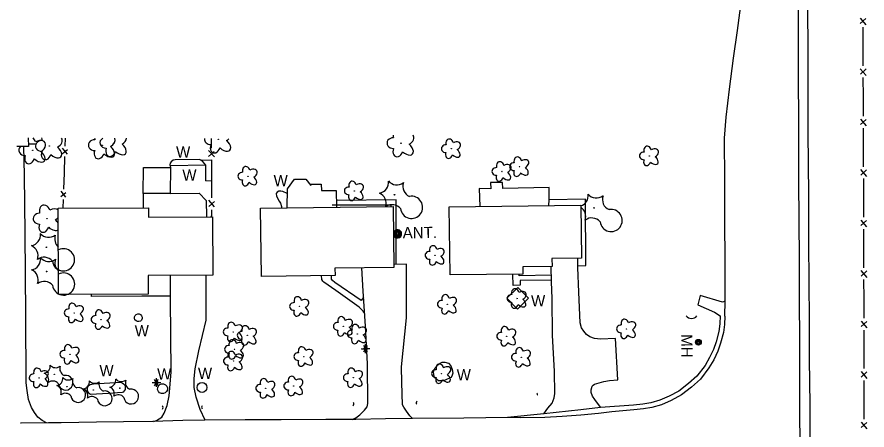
# Model space of a CAD drawing. Extents: x 588843 to 2552415, y 180129 to 269402.
# Drawn here: x 593447.2 to 593900.2, y 188988.9 to 189208.7 of the extents above; entities that cross this region are included whole.
import ezdxf

# ---------------------------------------------------------------- set-up
doc = ezdxf.new("R2010")
doc.units = 0
for name, color, linetype in [('Default', 7, 'Continuous'), ('E_BLD', 7, 'Continuous'), ('E_BLD_HvyDash', 7, 'Continuous'), ('E_DRN', 7, 'Continuous'), ('E_DWY', 7, 'Continuous'), ('E_FEN_P', 7, 'Continuous'), ('E_LAND_Vegetation', 7, 'Continuous'), ('E_MISCPROP', 7, 'Continuous'), ('E_MISCPROP_ShtDash', 7, 'Continuous'), ('E_MISCPROP_Text', 7, 'Continuous'), ('E_MISCPROP_YardLight', 7, 'Continuous'), ('E_PATH_Sidewalk', 7, 'Continuous'), ('E_RDWY', 7, 'Continuous'), ('E_RDWY_C_and_G', 7, 'Continuous'), ('E_RDWY_Gravel', 7, 'Continuous'), ('E_UTL_MH', 7, 'Continuous'), ('E_UTL_MH_Text', 7, 'Continuous'), ('E_WAL', 7, 'Continuous'), ('E_WAL_Text', 7, 'Continuous')]:
    doc.layers.add(name, color=color, linetype=linetype)

# ---------------------------------------------------------------- blocks, each defined once
blk = doc.blocks.new('CULV2')
at = {"layer": 'E_DRN'}
blk.add_arc((19.7, 14.8), 24.6, 216.8699, 323.1301, dxfattribs=at)
blk = doc.blocks.new('MHO')
at = {"layer": 'Default'}
for centre, radius in [((0.08, -0.12), 3), ((0.08, -0.12), 2.43), ((0.07, -0.15), 1.94), ((0.02, -0.16), 1.21)]:
    blk.add_circle(centre, radius, dxfattribs=at)
blk = doc.blocks.new('MHT')
at = {"layer": 'E_UTL_MH_Text'}
blk.add_text('MH', height=12, dxfattribs=at).set_placement((-9.81, -6))
blk = doc.blocks.new('ANT')
at = {"layer": 'Default'}
blk.add_text('ANT.', height=12, dxfattribs=at).set_placement((-18.24, -6))
blk = doc.blocks.new('W_30')
at = {"layer": 'E_WAL_Text'}
blk.add_text('W', height=12, dxfattribs=at).set_placement((-4.46, -6))
blk = doc.blocks.new('DTRE')
at = {"layer": 'Default'}
blk.add_circle((-0.18, 0), 0.183, dxfattribs=at)
for centre, major_axis, ratio in [((-1.87, 5.32), (1.36, -4.98), 0.782863), ((-5.87, 0.15), (4.93, -0.12), 0.832022), ((4.06, 2.74), (-5.27, -2.93), 0.691916), ((-2.49, -5.24), (1.8, 4.86), 0.716896), ((3.54, -3.71), (-5.01, 4.58), 0.560249)]:
    blk.add_ellipse(centre, major_axis=major_axis, ratio=ratio, start_param=1.570796, end_param=4.712389, dxfattribs=at)
blk = doc.blocks.new('CTRE')
at = {"layer": 'Default'}
blk.add_circle((0, 0), 0.223, dxfattribs=at)
for centre, start, end in [((-11.97, 8.96), 280.2067, 5.97162), ((1.81, 14.92), 220.21132, 305.97623), ((-13.83, -5.9), 340.21132, 65.97623), ((13.83, 5.89), 160.21133, 245.97624), ((-1.81, -14.93), 40.21133, 125.97624), ((12.03, -9.04), 185.92721, 100.25111)]:
    blk.add_arc(centre, 7.87, start, end, dxfattribs=at)
blk = doc.blocks.new('LITE')
at = {"layer": 'E_MISCPROP_YardLight'}
for p, q in [((-4, 0), (-1.5, 0)), ((-0.75, 1.3), (-2, 3.46)), ((0, -4.67), (0, 4.67)), ((0.75, 1.3), (2, 3.46)), ((1.5, 0), (4, 0)), ((-4.67, 0), (4.67, 0)), ((-2, -3.46), (-0.75, -1.3)), ((2, -3.46), (0.75, -1.3))]:
    blk.add_line(p, q, dxfattribs=at)
for radius in [1.5, 1.5, 1.5, 0.125]:
    blk.add_circle((0, 0), radius, dxfattribs=at)
blk = doc.blocks.new('U314')
at = {"layer": 'E_LAND_Vegetation'}
blk.add_circle((0, 0.02), 0.167, dxfattribs=at)
for centre, radius, start, end in [((-9.05, 6.64), 5.9, 289.6027, 6.63), ((1.23, 11.22), 5.9, 220.8697, 306.6346), ((10.33, 4.56), 5.9, 160.8697, 246.6346), ((-10.32, -4.53), 5.9, 340.8697, 56.5377), ((9.1, -6.66), 5.91, 186.5856, 100.9095), ((-1.22, -11.19), 5.9, 40.8697, 126.6346)]:
    blk.add_arc(centre, radius, start, end, dxfattribs=at)
blk = doc.blocks.new('U315')
at = {"layer": 'E_MISCPROP'}
for radius in [1.67, 1.12, 0.558]:
    blk.add_circle((0, 0), radius, dxfattribs=at)
blk.add_arc((0, 0), 2.23, 197.3678, 164.0881, dxfattribs=at)
blk = doc.blocks.new('U316')
at = {"layer": 'E_LAND_Vegetation'}
blk.add_circle((0, 0.02), 0.167, dxfattribs=at)
for centre, radius, start, end in [((-9.05, 6.64), 5.9, 280.8651, 6.63), ((1.23, 11.22), 5.9, 220.8697, 306.6346), ((10.33, 4.56), 5.9, 160.8697, 246.6346), ((-10.32, -4.53), 5.9, 342.8822, 66.6346), ((9.1, -6.66), 5.91, 186.5856, 100.9095), ((-1.22, -11.19), 5.9, 40.8697, 123.2471)]:
    blk.add_arc(centre, radius, start, end, dxfattribs=at)
blk = doc.blocks.new('U317')
at = {"layer": 'E_LAND_Vegetation'}
blk.add_circle((0, 0.02), 0.167, dxfattribs=at)
for centre, radius, start, end in [((-9.05, 6.64), 5.9, 280.8651, 6.63), ((1.23, 11.22), 5.9, 220.8697, 306.6346), ((10.33, 4.56), 5.9, 160.8697, 227.879), ((-10.32, -4.53), 5.9, 340.8697, 66.6346), ((9.1, -6.66), 5.91, 186.5856, 117.5157), ((-1.22, -11.19), 5.9, 40.8697, 126.6346)]:
    blk.add_arc(centre, radius, start, end, dxfattribs=at)
blk = doc.blocks.new('U318')
at = {"layer": 'E_LAND_Vegetation'}
blk.add_circle((0, 0.02), 0.167, dxfattribs=at)
for centre, radius, start, end in [((-9.05, 6.64), 5.9, 280.8651, 6.63), ((1.23, 11.22), 5.9, 220.8697, 306.6346), ((10.33, 4.56), 5.9, 160.8697, 228.5084), ((-10.32, -4.53), 5.9, 340.8697, 66.6346), ((9.1, -6.66), 5.91, 186.5856, 116.9921), ((-1.22, -11.19), 5.9, 40.8697, 126.6346)]:
    blk.add_arc(centre, radius, start, end, dxfattribs=at)
blk = doc.blocks.new('U319')
at = {"layer": 'E_LAND_Vegetation'}
blk.add_circle((-0.09, 0.01), 0.128, dxfattribs=at)
for centre, major_axis, ratio, start_param, end_param in [((-1.31, 3.72), (0.99, -3.48), 0.782863, 1.570796, 4.712389), ((2.85, 1.96), (-3.67, -2.09), 0.691916, 3.470339, 4.712389), ((-4.07, 0.07), (3.45, -0.05), 0.832022, 1.570796, 4.712389), ((2.85, 1.96), (-3.67, -2.09), 0.691916, 1.570796, 2.068725), ((-1.66, -3.68), (1.22, 3.41), 0.716896, 1.570796, 4.712389), ((2.55, -2.56), (-3.55, 3.17), 0.560249, 4.171329, 4.712389), ((2.55, -2.56), (-3.55, 3.17), 0.560249, 1.570796, 3.047839)]:
    blk.add_ellipse(centre, major_axis=major_axis, ratio=ratio, start_param=start_param, end_param=end_param, dxfattribs=at)

msp = doc.modelspace()

# ---------------------------------------------------------------- linework, layer by layer
at = {"layer": 'E_BLD'}
msp.add_lwpolyline([(593453.16, 189144.34), (593453.21, 189139.79), (593447.16, 189139.72)], dxfattribs=at)
for points in [[(593469.12, 189106.95), (593517.19, 189107.19), (593517.22, 189102.13), (593551.36, 189102.3), (593551.52, 189071.22), (593517.11, 189071.05), (593517.16, 189061.2), (593469.35, 189060.96), (593469.12, 189106.95)], [(593577.02, 189106.97), (593647.63, 189107.87), (593648.04, 189075.42), (593616.61, 189075.02), (593616.66, 189071.16), (593577.48, 189070.67), (593577.02, 189106.97)], [(593677.56, 189107.62), (593747.67, 189108.55), (593748.04, 189080.31), (593732.3, 189080.1), (593732.36, 189075.87), (593716.74, 189075.66), (593716.79, 189071.91), (593678.04, 189071.39), (593677.56, 189107.62)]]:
    msp.add_lwpolyline(points, close=True, dxfattribs=at)
at = {"layer": 'E_BLD_HvyDash'}
msp.add_lwpolyline([(593528.9, 189128.53), (593528.86, 189114.77), (593514.47, 189114.82), (593514.51, 189128.57), (593528.9, 189128.53)], close=True, dxfattribs=at)
for points in [[(593591.1, 189107.15), (593591.26, 189117.28), (593595.01, 189122.47), (593601.07, 189122.45), (593603.71, 189119.01), (593603.51, 189119.68), (593609.36, 189119.73), (593609.42, 189116.39), (593617.29, 189116.42), (593617.47, 189107.48)], [(593730.65, 189108.33), (593730.73, 189111.35), (593730.86, 189117.99), (593706.05, 189117.44), (593705.98, 189120.68), (593699.57, 189120.64), (593699.75, 189117.34), (593693.58, 189117.44), (593693.83, 189107.84)]]:
    msp.add_lwpolyline(points, dxfattribs=at)
at = {"layer": 'E_DWY'}
for points in [[(593462.84, 188992.65), (593460.65, 188993.92), (593458.35, 188995.64), (593456.53, 188998.14), (593454.94, 189000.93), (593453.33, 189005.18), (593452.55, 189009.87), (593452.11, 189014.03), (593451.87, 189049.96), (593451.45, 189093.58), (593451.12, 189124.54), (593450.88, 189139.77)], [(593758.37, 189000.85), (593756.63, 189003.15), (593755.1, 189005.15), (593753.88, 189006.88), (593753.25, 189008.93), (593753.26, 189010.34), (593753.77, 189012.15), (593754.28, 189012.82), (593754.92, 189013.34), (593759.88, 189014.77), (593762.89, 189015.21), (593767.37, 189015.65), (593766.07, 189037.54), (593758.11, 189037.31), (593754.89, 189037.65), (593752.5, 189038.46), (593750.67, 189039.7), (593749.27, 189041.47), (593748.09, 189043.23), (593747.37, 189045.99), (593746.64, 189062.29), (593746.06, 189075.4), (593746.08, 189080.28)], [(593657.88, 188994.98), (593656.54, 188996.42), (593654.72, 188998.83), (593653.3, 189001.12), (593652.64, 189002.36), (593652.25, 189014.18), (593652.14, 189022.58), (593654.78, 189048.57), (593654.78, 189077.07), (593648.02, 189077)], [(593728.04, 188997.52), (593730.17, 189000.58), (593732.32, 189003.22), (593733.54, 189006.05), (593733.79, 189008.33), (593733.56, 189019.98), (593732.64, 189039.33), (593732.37, 189058.84), (593732.03, 189067.8), (593731.89, 189075.86)], [(593519.92, 188993.38), (593521.56, 188993.87), (593524.41, 188995.72), (593525.65, 188997.81), (593527.14, 189001.9), (593528.29, 189007.01), (593529.32, 189019.59), (593528.99, 189058.82), (593529.05, 189071.11)], [(593547.4, 188994.05), (593544.86, 188999.77), (593542.69, 189006.43), (593541.64, 189011.53), (593541.62, 189016.38), (593542.06, 189021.38), (593544.06, 189030.94), (593547.9, 189047.41), (593547.92, 189071.2)], [(593625.72, 188994.5), (593627.83, 188995.42), (593629.83, 188996.99), (593632.31, 188999.43), (593633.87, 189001.29), (593634.21, 189003.01), (593633.98, 189024.11), (593632.98, 189044.22), (593631.68, 189062.72), (593630.94, 189075.2)]]:
    msp.add_lwpolyline(points, dxfattribs=at)
at = {"layer": 'E_FEN_P'}
for p, q in [((593896.5, 189208.1), (593899.62, 189204.53)), ((593899.61, 189207.95), (593896.57, 189205.24)), ((593896.6, 189181.22), (593899.73, 189177.65)), ((593899.71, 189181.07), (593896.67, 189178.36)), ((593896.7, 189154.34), (593899.83, 189150.78)), ((593899.82, 189154.19), (593896.78, 189151.49)), ((593474, 189135.78), (593471.45, 189138.91)), ((593471.35, 189136), (593474.02, 189138.21)), ((593552.35, 189134.23), (593549.26, 189137.74)), ((593549.28, 189134.38), (593552.27, 189137.04)), ((593896.8, 189127.46), (593899.93, 189123.9)), ((593899.92, 189127.31), (593896.88, 189124.61)), ((593470.6, 189113.13), (593473.27, 189115.33)), ((593473.25, 189112.9), (593470.7, 189116.03)), ((593552.44, 189107.71), (593549.36, 189111.23)), ((593549.37, 189107.86), (593552.37, 189110.52)), ((593896.89, 189100.58), (593900.01, 189097.01)), ((593900, 189100.43), (593896.96, 189097.73)), ((593896.95, 189073.7), (593900.07, 189070.14)), ((593900.06, 189073.55), (593897.02, 189070.85)), ((593897.02, 189046.82), (593900.14, 189043.26)), ((593900.13, 189046.67), (593897.09, 189043.97)), ((593897.08, 189019.94), (593900.2, 189016.38)), ((593900.19, 189019.79), (593897.15, 189017.09)), ((593897.07, 188993.07), (593900.18, 188989.49)), ((593900.18, 188992.9), (593897.13, 188990.22))]:
    msp.add_line(p, q, dxfattribs=at)
for points in [[(593897.95, 189203.33), (593897.99, 189193.07)], [(593897.99, 189193.07), (593898.03, 189182.8)], [(593898.06, 189176.45), (593898.09, 189166.19)], [(593898.09, 189166.19), (593898.13, 189155.92)], [(593898.16, 189149.57), (593898.2, 189139.31)], [(593472.91, 189139.88), (593473.05, 189144.27)], [(593550.91, 189138.93), (593550.89, 189143.97)], [(593457.03, 189141.05), (593453.2, 189141.03)], [(593898.2, 189139.31), (593898.24, 189129.04)], [(593472.44, 189125.74), (593472.73, 189134.47)], [(593550.97, 189122.54), (593550.93, 189132.66)], [(593472.16, 189117.01), (593472.44, 189125.74)], [(593551.01, 189112.41), (593550.97, 189122.54)], [(593898.26, 189122.69), (593898.29, 189114.83), (593898.3, 189112.43)], [(593471.83, 189106.97), (593471.98, 189111.6)], [(593898.3, 189112.43), (593898.32, 189102.16)], [(593550.7, 189102.3), (593551.04, 189102.82), (593551.03, 189106.15)], [(593898.34, 189095.81), (593898.36, 189085.55)], [(593898.36, 189085.55), (593898.39, 189075.29)], [(593898.4, 189068.93), (593898.43, 189058.67)], [(593898.43, 189058.67), (593898.45, 189048.41)], [(593898.46, 189042.05), (593898.49, 189031.79)], [(593898.49, 189031.79), (593898.51, 189021.53)], [(593898.52, 189015.17), (593898.51, 189004.91)], [(593898.51, 189004.91), (593898.5, 188994.65)]]:
    msp.add_lwpolyline(points, dxfattribs=at)
at = {"layer": 'E_LAND_Vegetation'}
for centre in [(593554.5, 189143.58), (593464.42, 189140.01), (593492.63, 189140.42), (593498.78, 189141.69), (593651.83, 189141.56), (593455.57, 189137.76)]:
    msp.add_circle(centre, 0.128, dxfattribs=at)
for centre, major_axis, ratio, start_param, end_param in [((593454.34, 189141.47), (0.99, -3.48), 0.782863, 1.570796, 2.284576), ((593458.51, 189139.71), (-3.67, -2.09), 0.691916, 1.570796, 4.712389), ((593463.2, 189143.72), (0.99, -3.48), 0.782863, 4.324222, 4.712389), ((593467.36, 189141.96), (-3.67, -2.09), 0.691916, 1.570796, 3.233992), ((593488.64, 189140.48), (3.45, -0.05), 0.832022, 1.570796, 4.712389), ((593491.4, 189144.13), (0.99, -3.48), 0.782863, 4.47098, 4.712389), ((593494.8, 189141.75), (3.45, -0.05), 0.832022, 2.145147, 4.712389), ((593495.57, 189142.37), (-3.67, -2.09), 0.691916, 1.570796, 3.029949), ((593501.72, 189143.64), (-3.67, -2.09), 0.691916, 1.570796, 2.604714), ((593550.52, 189143.64), (3.45, -0.05), 0.832022, 3.036209, 4.712389), ((593557.45, 189145.52), (-3.67, -2.09), 0.691916, 1.570796, 1.947246), ((593647.84, 189141.62), (3.45, -0.05), 0.832022, 1.570796, 4.712389), ((593650.6, 189145.27), (0.99, -3.48), 0.782863, 4.351704, 4.712389), ((593654.77, 189143.51), (-3.67, -2.09), 0.691916, 1.570796, 3.262581), ((593451.58, 189137.82), (3.45, -0.05), 0.832022, 2.424724, 4.712389), ((593460.44, 189140.07), (3.45, -0.05), 0.832022, 1.570796, 4.712389), ((593467.06, 189137.44), (-3.55, 3.17), 0.560249, 1.570796, 4.712389), ((593495.26, 189137.86), (-3.55, 3.17), 0.560249, 1.570796, 4.712389), ((593497.21, 189138), (1.22, 3.41), 0.716896, 1.570796, 4.712389), ((593501.42, 189139.13), (-3.55, 3.17), 0.560249, 1.570796, 4.712389), ((593552.93, 189139.89), (1.22, 3.41), 0.716896, 1.570796, 4.712389), ((593557.14, 189141.01), (-3.55, 3.17), 0.560249, 1.570796, 4.712389), ((593654.46, 189139), (-3.55, 3.17), 0.560249, 1.570796, 4.712389), ((593453.99, 189134.07), (1.22, 3.41), 0.716896, 1.570796, 4.712389), ((593458.2, 189135.2), (-3.55, 3.17), 0.560249, 1.570796, 4.712389), ((593462.84, 189136.32), (1.22, 3.41), 0.716896, 1.570796, 4.712389), ((593491.05, 189136.73), (1.22, 3.41), 0.716896, 1.570796, 4.712389), ((593650.25, 189137.87), (1.22, 3.41), 0.716896, 1.570796, 4.712389)]:
    msp.add_ellipse(centre, major_axis=major_axis, ratio=ratio, start_param=start_param, end_param=end_param, dxfattribs=at)
at = {"layer": 'E_MISCPROP_ShtDash'}
for points in [[(593514.47, 189114.82), (593514.49, 189107.18)], [(593528.86, 189114.77), (593544.31, 189114.99), (593548.06, 189111.01), (593548.2, 189102.29)]]:
    msp.add_lwpolyline(points, dxfattribs=at)
at = {"layer": 'E_PATH_Sidewalk'}
for points in [[(593545.23, 189132.56), (593550.93, 189132.61)], [(593547.75, 189121.54), (593550.8, 189121.61)], [(593746.07, 189076.25), (593750.43, 189076.36), (593750.1, 189111.74), (593730.73, 189111.35)], [(593646.61, 189107.85), (593646.61, 189108.62), (593615.16, 189108.64)], [(593649.2, 189077.01), (593649.3, 189111.36), (593617.4, 189111.11)], [(593632.51, 189050.92), (593631.61, 189052.15), (593629.49, 189054.18), (593617.15, 189063.05), (593610.66, 189067.6), (593610.16, 189068.16), (593609.67, 189069.07), (593609.5, 189071.07)], [(593631.92, 189059.35), (593630.56, 189057.84), (593616.5, 189067.48), (593615.39, 189068.54), (593614.84, 189069.25), (593614.76, 189071.14)], [(593732.01, 189068.59), (593715.37, 189068.48), (593715.41, 189065.93), (593711.54, 189065.87), (593711.43, 189071.84)], [(593731.97, 189071.31), (593714.85, 189070.91), (593714.86, 189071.88)], [(593528.99, 189060.17), (593513.72, 189060.13), (593486.86, 189060), (593486.86, 189061.05)]]:
    msp.add_lwpolyline(points, dxfattribs=at)
at = {"layer": 'E_RDWY'}
for points in [[(593864.52, 188979.52), (593864.42, 189000.3), (593864.35, 189018.08), (593864.32, 189037.07), (593864.27, 189057.45), (593864.2, 189081.63), (593864.08, 189098.52), (593863.93, 189123.43), (593863.83, 189149.07), (593863.74, 189180.82), (593863.69, 189201.96), (593863.58, 189227)], [(593824.56, 189057.42), (593824.53, 189062.96), (593824.54, 189080.82), (593824.46, 189098.03), (593824.47, 189110.75), (593824.38, 189126.1), (593824.19, 189139.55), (593824.27, 189144.17), (593825.12, 189155.42), (593826.88, 189170.27), (593829.11, 189186.82), (593831.12, 189201.59), (593833.99, 189223.16)], [(593824.5, 189049.41), (593824.56, 189057.42), (593823.2, 189056.93), (593811.36, 189060.56), (593809.97, 189055.46), (593818.86, 189051.55), (593822.01, 189049.57)], [(593775.94, 188999.66), (593764.17, 188998.47), (593757.03, 188997.71), (593747.75, 188996.76)], [(593747.75, 188996.76), (593737.68, 188996.07), (593728.52, 188995.61), (593715.73, 188995.35), (593708.77, 188995.52), (593685.3, 188995.22), (593657.97, 188994.98), (593643.55, 188994.79), (593627.69, 188994.49), (593611.83, 188994.55), (593588.04, 188994.37), (593568.82, 188994.36), (593547.26, 188994.05), (593535.61, 188993.93), (593519.57, 188993.37), (593504.01, 188993.19), (593489.61, 188992.97), (593470.65, 188992.67), (593463.92, 188992.66), (593449.44, 188992.56), (593449.04, 188992.55)]]:
    msp.add_lwpolyline(points, dxfattribs=at)
at = {"layer": 'E_RDWY_C_and_G'}
for points in [[(593822.01, 189049.57), (593821.73, 189045.32), (593821.18, 189041.31), (593819.8, 189035.85), (593818.44, 189031.81), (593816.3, 189027.46), (593813.88, 189023.3), (593809.59, 189017.58), (593805.06, 189013.6), (593799.97, 189009.63), (593794.69, 189006.87), (593789.77, 189004.68), (593784.98, 189003.34), (593780.68, 189002.64), (593775.7, 189002.15)], [(593824.5, 189049.41), (593824.22, 189045.07), (593823.64, 189040.83), (593822.2, 189035.15), (593820.75, 189030.86), (593818.5, 189026.27), (593815.97, 189021.92), (593811.43, 189015.87), (593806.66, 189011.68), (593801.33, 189007.52), (593795.77, 189004.62), (593790.62, 189002.32), (593785.52, 189000.89), (593781, 189000.16), (593775.94, 188999.66)]]:
    msp.add_lwpolyline(points, dxfattribs=at)
at = {"layer": 'E_RDWY_Gravel'}
for points in [[(593869.9, 188979.4), (593869.86, 189002.24), (593869.59, 189026.59), (593869.55, 189048.3), (593869.4, 189066.64), (593869.16, 189089.81), (593869.13, 189113.91), (593868.92, 189147.41), (593868.87, 189167.95), (593868.78, 189189.66), (593868.72, 189215.05)], [(593747.66, 188999.66), (593728.01, 188997.52), (593708.66, 188995.52)], [(593775.7, 189002.15), (593758.2, 189000.84), (593747.66, 188999.66)]]:
    msp.add_lwpolyline(points, dxfattribs=at)
at = {"layer": 'E_WAL'}
for points in [[(593547.87, 189129.85), (593546.01, 189131.94), (593545.23, 189132.56), (593544.5, 189132.8), (593531.45, 189132.72), (593530.42, 189132.46), (593529.36, 189131.68), (593528.83, 189130.95), (593528.62, 189130.11), (593528.79, 189129.58)], [(593547.75, 189121.54), (593547.87, 189129.85), (593528.79, 189129.58), (593528.9, 189128.53)], [(593591.22, 189114.81), (593588.89, 189115.76), (593587.72, 189116.03), (593586.66, 189116.01), (593585.78, 189115.49), (593585.28, 189114.73), (593585.42, 189113.3), (593586.92, 189110.63), (593587.64, 189109.57), (593588.13, 189107.93), (593588.13, 189107.11)]]:
    msp.add_lwpolyline(points, dxfattribs=at)
for points in [[(593708.19, 189059.01), (593714.08, 189064.76), (593719.73, 189058.97), (593713.84, 189053.22), (593708.19, 189059.01)], [(593671.45, 189023.58), (593672.66, 189024.39), (593673.71, 189024.94), (593675.18, 189025.02), (593677.07, 189024.45), (593678.41, 189022.97), (593679.19, 189021.15), (593679.46, 189019.19), (593679.01, 189017.56), (593678.31, 189016.8), (593675.34, 189015.36), (593673.58, 189014.99), (593671.89, 189015.09), (593670.98, 189015.77), (593669.73, 189016.89), (593669.25, 189018.39), (593669.17, 189019.85), (593669.62, 189021.25), (593670.06, 189022.01), (593670.68, 189022.62), (593671.45, 189023.58)], [(593496.01, 189008.29), (593486.29, 189007.72), (593485.77, 189008.07), (593485.19, 189008.81), (593484.76, 189009.69), (593484.68, 189010.8), (593484.8, 189011.5), (593485.21, 189012.35), (593485.66, 189012.78), (593486.24, 189013.13), (593487.85, 189013.38), (593502.29, 189014.33), (593503.22, 189014), (593503.98, 189013.47), (593504.59, 189012.76), (593504.87, 189011.91), (593504.87, 189011.09), (593504.77, 189010.36), (593504.36, 189009.69), (593503.68, 189009.08), (593503.24, 189008.88), (593500.78, 189008.58), (593496.01, 189008.29)]]:
    msp.add_lwpolyline(points, close=True, dxfattribs=at)
msp.add_circle((593545.79, 189011.53), 2.64, dxfattribs=at)
for centre, major_axis, ratio in [((593511.81, 189048.63), (-1.78, -1.1), 0.999651), ((593524.73, 189010.85), (-2.57, 0.58), 0.999983)]:
    msp.add_ellipse(centre, major_axis=major_axis, ratio=ratio, dxfattribs=at)

# ---------------------------------------------------------------- block references
at = {"layer": 'E_DRN'}
for p, xscale, yscale, rotation in [((593803.85, 189049.73), 0.14388315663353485, 0.14388315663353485, -1.2667615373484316), ((593724.48, 189007.42), 0.02596186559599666, 0.025961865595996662, 102.82885582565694), ((593626.1, 189001.73), 0.046679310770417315, 0.04667931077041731, 80.42598887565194), ((593660.35, 189004.17), 0.04024741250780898, 0.040247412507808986, -94.64805885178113), ((593524.65, 188999.97), 0.043136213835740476, 0.0431362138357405, 91.56326993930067), ((593545.94, 189001.74), 0.040137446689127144, 0.040137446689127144, -90.41166407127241)]:
    msp.add_blockref('CULV2', p, dxfattribs=dict(at, xscale=xscale, yscale=yscale, rotation=rotation))
at = {"layer": 'E_LAND_Vegetation', "xscale": 0.5, "yscale": 0.5000000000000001, "rotation": 0.6583912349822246}
for name, p in [('DTRE', (593678.75, 189138.58)), ('DTRE', (593784.32, 189134.75)), ('DTRE', (593715.08, 189129.02)), ('DTRE', (593705.67, 189126.48)), ('DTRE', (593570.34, 189123.97)), ('DTRE', (593627.04, 189116.13)), ('DTRE', (593670.1, 189081.8)), ('DTRE', (593713.75, 189058.88)), ('DTRE', (593597.87, 189054.63)), ('DTRE', (593676.66, 189055.76)), ('DTRE', (593477.74, 189051.2)), ('DTRE', (593492.05, 189047.67)), ('DTRE', (593621.17, 189044.02)), ('DTRE', (593772.13, 189042.68)), ('DTRE', (593562.49, 189041.05)), ('DTRE', (593569.99, 189039.21)), ('DTRE', (593628.63, 189039.93)), ('DTRE', (593708.28, 189038.76)), ('DTRE', (593475.48, 189029.15)), ('DTRE', (593563.18, 189031.77)), ('DTRE', (593562.58, 189025.54)), ('DTRE', (593600.13, 189027.94)), ('DTRE', (593716.1, 189027.56)), ('DTRE', (593459.06, 189016.63)), ('CTRE', (593467, 189018.51)), ('DTRE', (593626.5, 189016.69)), ('DTRE', (593673.52, 189018.85)), ('CTRE', (593473.74, 189011.96)), ('DTRE', (593579.85, 189011.02)), ('DTRE', (593594.76, 189012.26)), ('CTRE', (593487.86, 189010.19)), ('CTRE', (593501.97, 189011.14))]:
    msp.add_blockref(name, p, dxfattribs=at)
at = {"layer": 'E_LAND_Vegetation'}
for name, p in [('U316', (593648.35, 189114.08)), ('U314', (593754.74, 189107.05)), ('U319', (593463.27, 189101.33)), ('U318', (593462.81, 189086.12)), ('U317', (593462.92, 189073.25))]:
    msp.add_blockref(name, p, dxfattribs=at)
at = {"layer": 'E_MISCPROP'}
msp.add_blockref('U315', (593649.95, 189093.29), dxfattribs=at)
at = {"layer": 'E_MISCPROP_Text', "xscale": 0.5, "yscale": 0.5000000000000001, "rotation": 0.6583912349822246}
msp.add_blockref('ANT', (593661.84, 189093.97), dxfattribs=at)
at = {"layer": 'E_MISCPROP_YardLight', "xscale": 0.5, "yscale": 0.5000000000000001, "rotation": 0.6583912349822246}
for p in [(593632.96, 189032.18), (593521.51, 189014.13)]:
    msp.add_blockref('LITE', p, dxfattribs=at)
at = {"layer": 'E_UTL_MH', "xscale": 0.4999999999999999, "yscale": 0.4999999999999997, "rotation": -89.51298051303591}
msp.add_blockref('MHO', (593810.41, 189035.66), dxfattribs=at)
at = {"layer": 'E_UTL_MH_Text', "xscale": 0.4999999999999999, "yscale": 0.4999999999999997, "rotation": -89.51298051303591}
msp.add_blockref('MHT', (593804.19, 189034.99), dxfattribs=at)
at = {"layer": 'E_WAL_Text', "xscale": 0.5, "yscale": 0.5000000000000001, "rotation": 0.6583912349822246}
for p in [(593534.21, 189136.87), (593537.54, 189124.56), (593586.18, 189121.63), (593723.39, 189057.64), (593512.14, 189041.7), (593493.35, 189020.51), (593524.11, 189018.74), (593545.86, 189019.05), (593683.76, 189018.28)]:
    msp.add_blockref('W_30', p, dxfattribs=at)

doc.saveas('drawing.dxf')
